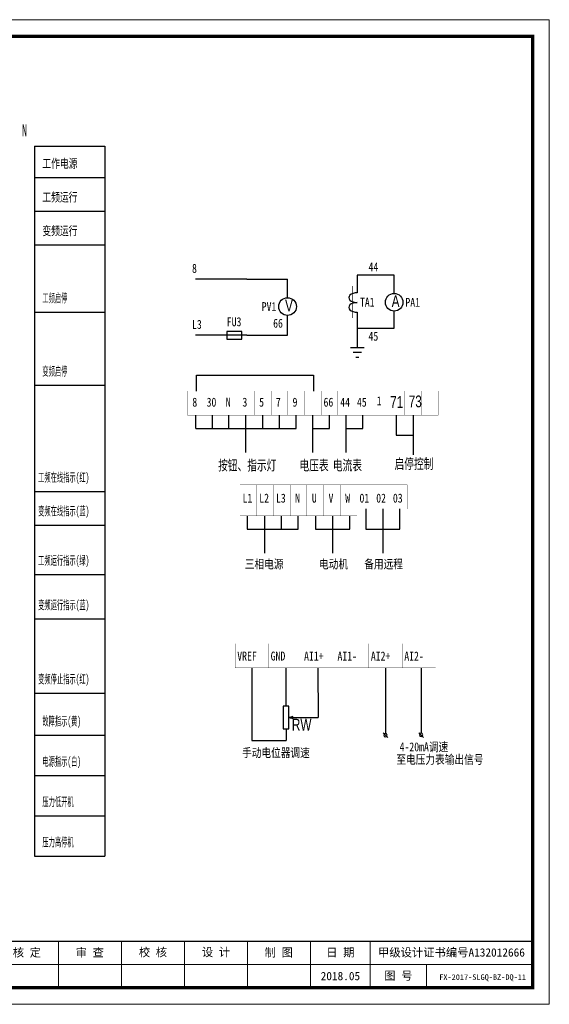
# Model space of a CAD drawing. Extents: x -27255 to 1448651, y 31034 to 8081248.
# Tile 440 of 580: x 586996 to 587188, y 3866559 to 3866916. Entities that reach past the tile are written whole.
import ezdxf
from ezdxf.enums import TextEntityAlignment as Align

# ---------------------------------------------------------------- set-up
doc = ezdxf.new("R2010")
doc.units = 0
doc.layers.get('0').update_dxf_attribs({"linetype": 'CONTINUOUS'})
doc.layers.add('0.13文字', color=3, linetype='CONTINUOUS', lineweight=13)
doc.layers.add('图框', color=7, linetype='CONTINUOUS', lineweight=20)
doc.layers.add('DQ', color=3, linetype='CONTINUOUS')
doc.styles.add('hz-e', font='hztxt_e.shx', dxfattribs={"width": 0.65, "bigfont": 'hztxt.shx'})
doc.styles.add('LYJFS', font='times.ttf', dxfattribs={"width": 0.7})
doc.styles.add('STYLE2', font='txt', dxfattribs={"width": 0.8})
doc.styles.add('仿宋', font='FangSong_GB2312.ttf', dxfattribs={"width": 0.7})
doc.styles.add('宋体', font='FangSong_GB2312.ttf')

# ---------------------------------------------------------------- blocks, each defined once
blk = doc.blocks.new('d4trtg')
h = blk.add_hatch(color=152)
h.dxf.hatch_style = 1
h.paths.add_polyline_path([(654246.3, 3899725.4, 1), (654149.5, 3899725.4, 1)])
h.paths.add_polyline_path([(654244.7, 3899725.4, 1), (654151.1, 3899725.4, 1)], flags=16)
h = blk.add_hatch(color=152)
h.dxf.hatch_style = 1
edge = h.paths.add_edge_path()
edge.add_arc((654216.7, 3899701.1), 14.6, 43.3177, 70.37)
edge.add_arc((654202.9, 3899662.4), 55.7, 70.37, 84.5285)
edge.add_arc((654197.1, 3899601.1), 117.3, 84.5285, 95.1775)
edge.add_arc((654198.5, 3899704.1), 18.3, 111.7966, 130.9174, ccw=False)
edge.add_arc((654217.4, 3899656.7), 69.4, 98.8427, 111.7966, ccw=False)
edge.add_arc((654228.1, 3899588.1), 138.8, 95.2104, 98.8427, ccw=False)
edge.add_ellipse((654197.9, 3899728.3), major_axis=(-17.8, 0), ratio=0.877698, start_angle=172.6539, end_angle=176.913)
edge.add_arc((654213.8, 3899625), 102.6, 88.9999, 98.5227)
edge.add_arc((654209.9, 3899651.2), 76, 98.5227, 116.8491)
edge.add_arc((654181.1, 3899708), 12.3, 116.8491, 139.2901)
edge.add_arc((654173.3, 3899714.8), 1.96, 139.2901, 263.0506)
edge.add_arc((654175.1, 3899729.8), 17.1, 263.0506, 272.1363)
edge.add_arc((654186.8, 3899416.6), 296.4, 88.4627, 92.1363, ccw=False)
edge.add_arc((654193.4, 3899661.8), 51, 68.0711, 88.4627, ccw=False)
edge.add_arc((654234.5, 3899496.1), 214.2, 95.9129, 98.7952)
edge.add_arc((654220.8, 3899584.5), 124.7, 98.7952, 117.8497)
edge.add_arc((654806.2, 3897318.9), 2461.6, 104.7704, 105.1579, ccw=False)
edge.add_line((654178.6, 3899699.1), (654170.6, 3899695.8))
edge.add_arc((654384.3, 3898723.5), 995.6, 100.9063, 102.3983, ccw=False)
edge.add_line((654196, 3899701.1), (654189.9, 3899699.2))
edge.add_arc((654166.8, 3899985.3), 287, 274.6178, 279.6944)
edge.add_arc((654207.4, 3899747.5), 45.8, 279.6944, 287.6119)
edge.add_arc((654216.2, 3899719.6), 16.5, 287.6119, 311.5141)
edge.add_arc((654225.4, 3899709.3), 2.75, 311.5141, 403.3177)
edge = h.paths.add_edge_path()
edge.add_arc((654242.1, 3899736.8), 20.7, 138.9742, 204.1181, ccw=False)
edge.add_line((654226.5, 3899750.4), (654209.6, 3899750.4))
edge.add_line((654209.6, 3899750.4), (654209.6, 3899756.2))
edge.add_line((654209.6, 3899756.2), (654186.2, 3899756.2))
edge.add_line((654186.2, 3899756.2), (654186.2, 3899750.4))
edge.add_line((654186.2, 3899750.4), (654169.3, 3899750.4))
edge.add_arc((654153.7, 3899736.8), 20.7, -24.1181, 41.0258, ccw=False)
edge.add_arc((654138.3, 3899743.7), 37.5, 314.3441, 335.8819, ccw=False)
edge.add_arc((654157.8, 3899747.2), 31.1, 282.3877, 290.1466)
edge.add_arc((654127.2, 3899830.8), 120.1, 290.1466, 296.6495)
edge.add_ellipse((654197.9, 3899728.3), major_axis=(-17.8, 0), ratio=0.877698, start_angle=176.913, end_angle=378.3747, ccw=False)
edge.add_ellipse((654197.9, 3899728.3), major_axis=(-17.8, 0), ratio=0.877698, start_angle=172.6539, end_angle=176.913, ccw=False)
edge.add_ellipse((654197.9, 3899728.3), major_axis=(-17.8, 0), ratio=0.877698, start_angle=161.6253, end_angle=172.6539, ccw=False)
edge.add_arc((654268.6, 3899830.8), 120.1, 243.3505, 249.8534)
edge.add_arc((654238, 3899747.2), 31.1, 249.8534, 257.6123)
edge.add_arc((654257.5, 3899743.7), 37.5, 204.1181, 225.6559, ccw=False)
at = {"lineweight": 0}
for p, q in [((653868.4, 3899605.3), (653868.4, 3902577.3)), ((653868.4, 3902577.3), (658071.2, 3902577.3)), ((658071.2, 3902577.3), (658071.2, 3899605.3)), ((658021.2, 3899725.4), (655949.8, 3899725.4)), ((658071.2, 3899605.3), (653868.4, 3899605.3))]:
    blk.add_line(p, q, dxfattribs=at)
for p, q in [((654118.6, 3902527.3), (653938.4, 3902527.3)), ((653938.4, 3902527.3), (653938.4, 3901506.6)), ((653998.5, 3902527.3), (653998.5, 3901506.6)), ((654058.5, 3902527.3), (654058.5, 3901506.6)), ((654118.6, 3902357.2), (653938.4, 3902357.2)), ((654118.6, 3902187.1), (653938.4, 3902187.1)), ((654118.6, 3902017), (653938.4, 3902017)), ((654118.6, 3901846.8), (653938.4, 3901846.8)), ((654118.6, 3901676.7), (653938.4, 3901676.7)), ((654118.6, 3901506.6), (653938.4, 3901506.6)), ((655049.2, 3899795.5), (655049.2, 3899655.4)), ((655399.4, 3899795.5), (655399.4, 3899655.4)), ((655949.8, 3899795.5), (655949.8, 3899655.4)), ((656210, 3899795.5), (656210, 3899655.4)), ((656400.1, 3899795.5), (656400.1, 3899655.4)), ((656590.2, 3899795.5), (656590.2, 3899655.4)), ((656780.4, 3899795.5), (656780.4, 3899655.4)), ((656970.5, 3899795.5), (656970.5, 3899655.4)), ((657160.6, 3899795.5), (657160.6, 3899655.4)), ((657350.8, 3899795.5), (657350.8, 3899655.4)), ((657530.9, 3899795.5), (657530.9, 3899655.4)), ((657701, 3899725.4), (657701, 3899655.4))]:
    blk.add_line(p, q)
at = {"lineweight": 0, "const_width": 10}
blk.add_lwpolyline([(654118.6, 3902527.3), (658021.2, 3902527.3), (658021.2, 3899655.4), (654118.6, 3899655.4)], close=True, dxfattribs=at)
at = {"lineweight": 0, "const_width": 4}
blk.add_lwpolyline([(658021.2, 3899795.5), (654118.6, 3899795.5)], dxfattribs=at)
at = {"color": 152}
for points in [[(654181.1, 3899723.4, -0.028382), (654168.5, 3899718, -0.033867), (654164.5, 3899716.8, 0.094254), (654172.5, 3899728.3, 0.292155), (654169.3, 3899750.4), (654186.2, 3899750.4), (654186.2, 3899756.2), (654209.6, 3899756.2), (654209.6, 3899750.4), (654226.5, 3899750.4, 0.292155), (654223.3, 3899728.3, 0.094254), (654231.3, 3899716.8, -0.033867), (654227.2, 3899718, -0.028382), (654214.7, 3899723.4)], [(654215.6, 3899727.5, 0.041575), (654198.6, 3899726.4, 0.080135), (654175.6, 3899719, 0.098231), (654171.8, 3899716.1, 0.59944), (654173, 3899712.9, 0.039664), (654175.8, 3899712.7, -0.01603), (654194.8, 3899712.8, -0.08921), (654212.4, 3899709.2, 0.012577), (654201.8, 3899707.8, 0.083333), (654162.5, 3899694.8, -0.001691), (654178.6, 3899699.1), (654170.6, 3899695.8, -0.00651), (654196, 3899701.1), (654189.9, 3899699.2, 0.022155), (654215.1, 3899702.4, 0.03456), (654221.2, 3899703.9, 0.104673), (654227.2, 3899707.2, 0.423464), (654227.4, 3899711.2, 0.118589), (654221.6, 3899714.9, 0.061857), (654208.2, 3899717.9, 0.046498), (654186.5, 3899718, -0.083624), (654191.7, 3899721.1, -0.056582), (654206.8, 3899725.3, -0.015851), (654215.5, 3899726.3)]]:
    blk.add_lwpolyline(points, format="xyb", dxfattribs=at)
for radius in [48.4, 46.8]:
    blk.add_circle((654197.9, 3899725.4), radius, dxfattribs=at)
blk.add_arc((654217.4, 3899656.7), 69.4, 98.8427, 111.7966, dxfattribs=at)
for start_param, end_param in [(2.820893, 6.603885), (3.013378, 3.087714)]:
    blk.add_ellipse((654197.9, 3899728.3), major_axis=(-17.8, 0), ratio=0.877698, start_param=start_param, end_param=end_param, dxfattribs=at)
at = {"style": '宋体'}
for s, height, width, p in [('江苏省水利勘测设计研究院有限公司', 37.525, 0.9, (654640.2, 3899742.9)), ('丰县四联河灌区节水配套改造项目', 18.012, 0.75, (655225.5, 3899732.3)), ('Jiangsu Surveying and Design Institute of Water Resources Co., Ltd.', 20.014, 0.8, (654638.5, 3899695.5))]:
    blk.add_text(s, height=height, dxfattribs=dict(at, width=width)).set_placement(p, align=Align.MIDDLE)
at = {"style": 'LYJFS'}
for s, p in [('（阶段）', (656038.2, 3899760.4)), ('（专业）', (656038.2, 3899690.4))]:
    blk.add_text(s, height=25.02, dxfattribs=at).set_placement(p, align=Align.MIDDLE_CENTER)
at = {"style": '仿宋'}
blk.add_text('2018.05', height=25.02, dxfattribs=at).set_placement((657440.8, 3899690.4), align=Align.MIDDLE)
at = {"rotation": 90}
for s, insert, char_height, attachment_point, style in [('日 期', (653968.5, 3901931.9), 25.02, 5, '宋体'), ('会签者', (653968.5, 3901761.8), 25.02, 5, '宋体'), ('会签专业', (653968.5, 3901591.7), 25.02, 5, '宋体'), ('江苏省水利勘测设计研究院有限公司\\P地址：扬州市吉安路209号吉安大厦1号楼  邮编：225127\\P电话：0514-87860116  传真：0514-87889101\\P声明：未经授权，不得翻印、传播或它用。', (654101.5, 3899654.5), 20.014, 7, '仿宋')]:
    blk.add_mtext(s, dxfattribs=dict(at, insert=insert, char_height=char_height, attachment_point=attachment_point, style=style))
at = {"attachment_point": 5, "style": '宋体'}
for s, insert, char_height in [('校 核', (656875.1, 3899760.9), 25.02), ('设 计', (657065.3, 3899761.4), 25.02), ('设计', (656144, 3899760.4), 25.02), ('批 准', (656305, 3899760.4), 25.02), ('核 定', (656494.6, 3899760.2), 25.02), ('审 查', (656684.6, 3899760.2), 25.02), ('制 图', (657254.9, 3899760.2), 25.02), ('日 期', (657440.8, 3899760.4), 25.02), ('甲级设计证书编号A132012666', (657776, 3899760.4), 25.017), ('部分', (656144, 3899690.4), 25.02), ('图 号', (657615.9, 3899690.4), 25.02)]:
    blk.add_mtext(s, dxfattribs=dict(at, insert=insert, char_height=char_height))

msp = doc.modelspace()

# ---------------------------------------------------------------- linework, layer by layer
at = {"color": 0}
for p, q in [((587001.2115, 3866869.95825), (587001.2115, 3866612.76172)), ((587001.2115, 3866869.95825), (587026.77291, 3866869.95825)), ((587026.77291, 3866869.95825), (587026.77291, 3866612.76172)), ((587118.16133, 3866823.27014), (587118.16133, 3866816.83673)), ((587131.50409, 3866823.27014), (587118.16133, 3866823.27014)), ((587131.50409, 3866816.58968), (587131.50409, 3866823.27014)), ((587078.09939, 3866821.71976), (587059.59311, 3866821.71976)), ((587078.09939, 3866821.71976), (587092.89435, 3866821.71976)), ((587092.89435, 3866815.0393), (587092.89435, 3866821.71976)), ((587092.89435, 3866801.43252), (587092.89435, 3866808.64563)), ((587118.16133, 3866809.76757), (587118.16133, 3866796.93167)), ((587131.50409, 3866803.99032), (587131.50409, 3866810.19602)), ((587118.16133, 3866803.99032), (587131.50409, 3866803.99032)), ((587069.09966, 3866801.43252), (587059.59311, 3866801.43252)), ((587078.09939, 3866801.43252), (587069.09966, 3866801.43252)), ((587078.09939, 3866801.43252), (587092.89435, 3866801.43252)), ((587120.61086, 3866796.93167), (587115.71179, 3866796.93167)), ((587119.63105, 3866795.14911), (587116.6916, 3866795.14911)), ((587118.65123, 3866793.36656), (587117.67142, 3866793.36656)), ((587059.88292, 3866781.24809), (587059.88292, 3866787.04589)), ((587059.88292, 3866787.04589), (587102.31055, 3866787.04589)), ((587102.31055, 3866787.04589), (587102.31055, 3866781.24809)), ((587059.68382, 3866767.6897), (587059.68382, 3866772.51598)), ((587065.73287, 3866767.6897), (587065.73287, 3866772.51598)), ((587071.51074, 3866772.51598), (587071.51074, 3866767.6897)), ((587077.69538, 3866772.51598), (587077.69538, 3866758.98115)), ((587083.88003, 3866767.6897), (587083.88003, 3866772.51598)), ((587089.92908, 3866767.6897), (587089.92908, 3866772.51598)), ((587095.97813, 3866767.6897), (587095.97813, 3866772.51598)), ((587101.89159, 3866772.51598), (587101.89159, 3866758.98115)), ((587108.07624, 3866767.6897), (587108.07624, 3866772.51598)), ((587113.9897, 3866772.51598), (587113.9897, 3866758.98115)), ((587120.17434, 3866767.6897), (587120.17434, 3866772.51598)), ((587132.17392, 3866772.51598), (587132.17392, 3866765.2268)), ((587138.35857, 3866772.51598), (587138.35857, 3866758.18577)), ((587059.68382, 3866767.6897), (587095.97813, 3866767.6897)), ((587101.89159, 3866767.6897), (587108.07624, 3866767.6897)), ((587113.9897, 3866767.6897), (587120.17434, 3866767.6897)), ((587132.17392, 3866765.2268), (587138.35857, 3866765.2268)), ((587121.18876, 3866738.52431), (587121.18876, 3866731.23512)), ((587127.37341, 3866738.52431), (587127.37341, 3866722.52657)), ((587133.55805, 3866731.23512), (587133.55805, 3866738.52431)), ((587078.30303, 3866736.0614), (587078.30303, 3866731.23512)), ((587084.48767, 3866736.0614), (587084.48767, 3866722.52657)), ((587090.67231, 3866731.23512), (587090.67231, 3866736.0614)), ((587096.72137, 3866731.23512), (587096.72137, 3866736.0614)), ((587103.0416, 3866736.0614), (587103.0416, 3866731.23512)), ((587109.22625, 3866736.0614), (587109.22625, 3866722.52657)), ((587115.41089, 3866731.23512), (587115.41089, 3866736.0614)), ((587078.30303, 3866731.23512), (587096.72137, 3866731.23512)), ((587103.0416, 3866731.23512), (587115.41089, 3866731.23512)), ((587121.18876, 3866731.23512), (587133.55805, 3866731.23512)), ((587079.96699, 3866681.01969), (587079.96699, 3866659.48045)), ((587092.33611, 3866667.12622), (587092.33611, 3866681.01969)), ((587103.80795, 3866681.01969), (587103.95321, 3866663.03842)), ((587128.35941, 3866681.01969), (587128.35941, 3866657.20455)), ((587141.2953, 3866681.01969), (587141.2953, 3866657.32304)), ((587093.35909, 3866663.03842), (587094.91071, 3866663.42124)), ((587093.35909, 3866663.03842), (587094.93577, 3866663.03842)), ((587093.35909, 3866663.03842), (587094.91071, 3866662.65561)), ((587094.93577, 3866663.03842), (587103.95321, 3866663.03842)), ((587079.96699, 3866659.48045), (587079.96699, 3866654.71138)), ((587092.33611, 3866658.95062), (587092.33611, 3866654.71138)), ((587129.23121, 3866655.75491), (587127.45897, 3866657.47004)), ((587142.16797, 3866655.77708), (587140.39573, 3866657.49221)), ((587079.96699, 3866654.71138), (587090.26753, 3866654.71138)), ((587090.26753, 3866654.71138), (587092.33611, 3866654.71138)), ((587001.2115, 3866627.36513), (587026.77291, 3866627.36513)), ((587001.2115, 3866612.76172), (587026.77291, 3866612.76172))]:
    msp.add_line(p, q, dxfattribs=at)
at = {"color": 0, "const_width": 0.17999}
msp.add_lwpolyline([(587116.32968, 3866819.30935), (587116.32968, 3866807.76138)], dxfattribs=at)
at = {"color": 0}
for points in [[(587076.29945, 3866800.08256), (587076.29945, 3866802.78248), (587070.8996, 3866802.78248), (587070.8996, 3866800.08256)], [(587091.31312, 3866658.95062), (587093.35909, 3866658.95062), (587093.35909, 3866667.12622), (587091.31312, 3866667.12622)]]:
    msp.add_lwpolyline(points, close=True, dxfattribs=at)
at = {"color": 0, "const_width": 0.22499}
msp.add_lwpolyline([(587118.04883, 3866803.99032, 1), (587118.27382, 3866803.99032, 1)], format="xyb", close=True, dxfattribs=at)
at = {"color": 0, "const_width": 0.075}
for points in [[(587135.33404, 3866772.51598), (587141.38309, 3866772.51598), (587141.38309, 3866781.24809), (587135.33404, 3866781.24809)], [(587141.38309, 3866772.51598), (587147.43215, 3866772.51598), (587147.43215, 3866781.24809), (587141.38309, 3866781.24809)], [(587073.91794, 3866689.75179), (587086.01604, 3866689.75179), (587086.01604, 3866681.01969), (587073.91794, 3866681.01969)]]:
    msp.add_lwpolyline(points, close=True, dxfattribs=at)
at = {"color": 0}
for centre in [(587131.50193, 3866813.39285), (587092.89219, 3866811.84247)]:
    msp.add_circle(centre, 3.19684, dxfattribs=at)
for centre, start, end in [((587128.33126, 3866656.59814), 0, 180), ((587128.33126, 3866656.59814), 180, 0), ((587141.26715, 3866656.71663), 0, 180), ((587141.26715, 3866656.71663), 180, 0)]:
    msp.add_arc(centre, 0.60461, start, end, dxfattribs=at)
for centre in [(587118.16133, 3866815.06944), (587118.16133, 3866811.53486)]:
    msp.add_ellipse(centre, major_axis=(-3.09508, 0), ratio=0.571000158, start_param=4.71238898, end_param=7.853981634, dxfattribs=at)
at = {"layer": 'DQ', "color": 7}
for p, q in [((587001.2115, 3866858.56489), (587026.77291, 3866858.56489)), ((587001.2115, 3866846.37183), (587026.77291, 3866846.37183)), ((587001.2115, 3866834.17877), (587026.77291, 3866834.17877)), ((587001.2115, 3866809.8483), (587026.77291, 3866809.8483)), ((587001.2115, 3866783.31783), (587026.77291, 3866783.31783)), ((587001.2115, 3866744.88674), (587026.77291, 3866744.88674)), ((587001.2115, 3866732.69368), (587026.77291, 3866732.69368)), ((587001.2115, 3866714.80922), (587026.77291, 3866714.80922)), ((587001.2115, 3866698.69441), (587026.77291, 3866698.69441)), ((587001.2115, 3866671.83957), (587026.77291, 3866671.83957)), ((587001.2115, 3866656.57193), (587026.77291, 3866656.57193)), ((587001.2115, 3866641.96853), (587026.77291, 3866641.96853))]:
    msp.add_line(p, q, dxfattribs=at)
at = {"layer": 'DQ', "color": 7, "const_width": 0.075}
for points in [[(587056.69636, 3866772.51598), (587062.74541, 3866772.51598), (587062.74541, 3866781.24809), (587056.69636, 3866781.24809)], [(587062.74541, 3866772.51598), (587068.79446, 3866772.51598), (587068.79446, 3866781.24809), (587062.74541, 3866781.24809)], [(587068.79446, 3866772.51598), (587074.84352, 3866772.51598), (587074.84352, 3866781.24809), (587068.79446, 3866781.24809)], [(587074.84352, 3866772.51598), (587080.89257, 3866772.51598), (587080.89257, 3866781.24809), (587074.84352, 3866781.24809)], [(587080.89257, 3866772.51598), (587086.94162, 3866772.51598), (587086.94162, 3866781.24809), (587080.89257, 3866781.24809)], [(587086.94162, 3866772.51598), (587092.99067, 3866772.51598), (587092.99067, 3866781.24809), (587086.94162, 3866781.24809)], [(587092.99067, 3866772.51598), (587099.03973, 3866772.51598), (587099.03973, 3866781.24809), (587092.99067, 3866781.24809)], [(587099.03973, 3866772.51598), (587105.08878, 3866772.51598), (587105.08878, 3866781.24809), (587099.03973, 3866781.24809)], [(587105.08878, 3866772.51598), (587111.13783, 3866772.51598), (587111.13783, 3866781.24809), (587105.08878, 3866781.24809)], [(587111.13783, 3866772.51598), (587117.18688, 3866772.51598), (587117.18688, 3866781.24809), (587111.13783, 3866781.24809)], [(587117.18688, 3866772.51598), (587123.23594, 3866772.51598), (587123.23594, 3866781.24809), (587117.18688, 3866781.24809)], [(587123.23594, 3866772.51598), (587129.28499, 3866772.51598), (587129.28499, 3866781.24809), (587123.23594, 3866781.24809)], [(587129.28499, 3866772.51598), (587135.33404, 3866772.51598), (587135.33404, 3866781.24809), (587129.28499, 3866781.24809)], [(587075.6826, 3866736.0614), (587081.73165, 3866736.0614), (587081.73165, 3866747.25641), (587075.6826, 3866747.25641)], [(587081.73165, 3866736.0614), (587087.7807, 3866736.0614), (587087.7807, 3866747.25641), (587081.73165, 3866747.25641)], [(587087.7807, 3866736.0614), (587093.82975, 3866736.0614), (587093.82975, 3866747.25641), (587087.7807, 3866747.25641)], [(587093.82975, 3866736.0614), (587099.87881, 3866736.0614), (587099.87881, 3866747.25641), (587093.82975, 3866747.25641)], [(587099.87881, 3866736.0614), (587105.92786, 3866736.0614), (587105.92786, 3866747.25641), (587099.87881, 3866747.25641)], [(587105.92786, 3866736.0614), (587111.97691, 3866736.0614), (587111.97691, 3866747.25641), (587105.92786, 3866747.25641)], [(587111.97691, 3866736.0614), (587118.02596, 3866736.0614), (587118.02596, 3866747.25641), (587111.97691, 3866747.25641)], [(587118.02596, 3866738.52431), (587124.07502, 3866738.52431), (587124.07502, 3866747.25641), (587118.02596, 3866747.25641)], [(587124.07502, 3866738.52431), (587130.12407, 3866738.52431), (587130.12407, 3866747.25641), (587124.07502, 3866747.25641)], [(587130.12407, 3866738.52431), (587136.17312, 3866738.52431), (587136.17312, 3866747.25641), (587130.12407, 3866747.25641)], [(587086.01604, 3866689.75179), (587098.11415, 3866689.75179), (587098.11415, 3866681.01969), (587086.01604, 3866681.01969)], [(587098.11415, 3866689.75179), (587110.21225, 3866689.75179), (587110.21225, 3866681.01969), (587098.11415, 3866681.01969)], [(587110.21225, 3866689.75179), (587122.31036, 3866689.75179), (587122.31036, 3866681.01969), (587110.21225, 3866681.01969)], [(587122.31036, 3866689.75179), (587134.40846, 3866689.75179), (587134.40846, 3866681.01969), (587122.31036, 3866681.01969)], [(587134.40846, 3866689.75179), (587146.50657, 3866689.75179), (587146.50657, 3866681.01969), (587134.40846, 3866681.01969)]]:
    msp.add_lwpolyline(points, close=True, dxfattribs=at)

# ---------------------------------------------------------------- block references
at = {"layer": '图框', "xscale": 0.1199999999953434, "yscale": 0.1200000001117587, "zscale": 0.12}
msp.add_blockref('d4trtg', (508219.13248, 3398606.47178), dxfattribs=at)

# ---------------------------------------------------------------- texts
at = {"color": 0, "style": 'hz-e', "width": 0.75}
for s, height, p in [('A', 4.25503, (587130.59702, 3866811.65314)), ('V', 4.25503, (587091.98728, 3866810.10276)), ('71', 4.255031, (587130.04339, 3866775.13841)), ('73', 4.255031, (587136.76689, 3866775.37004))]:
    msp.add_text(s, height=height, dxfattribs=at).set_placement(p)
for s, p in [('按钮、指示灯', (587078.28711, 3866752.09052)), ('电压表', (587102.48332, 3866752.09052)), ('电流表', (587114.58143, 3866752.09052)), ('启停控制', (587138.66918, 3866752.62457)), ('RW', (587098.00355, 3866658.28547))]:
    msp.add_text(s, height=4.255031, dxfattribs=at).set_placement(p, align=Align.CENTER)
at = {"color": 0, "insert": (586996.70438, 3866877.79724), "char_height": 4.2550312, "width": 6.2205165, "attachment_point": 1, "style": 'hz-e'}
msp.add_mtext('{\\f@SimSun|b0|i0|c134|p2;N}', dxfattribs=at)
at = {"layer": '0.13文字', "linetype": 'Continuous', "lineweight": 13, "insert": (587147.82096, 3866569.96497), "char_height": 2, "width": 41.6631828, "attachment_point": 1, "style": 'LYJFS'}
msp.add_mtext('{\\fFangSong_GB2312|b0|i0|c134|p49;\\W1;FX-2017-SLGQ-BZ-DQ-11}', dxfattribs=at)
at = {"layer": 'DQ', "color": 7, "style": 'STYLE2', "width": 0.8}
for s, height, p in [('8', 3.24386, (587058.30171, 3866824.05034)), ('44', 3.243857, (587122.21476, 3866824.58487)), ('PV1', 3.243857, (587083.52848, 3866810.1989)), ('TA1', 3.243857, (587119.11352, 3866811.83694)), ('PA1', 3.243857, (587135.5609, 3866811.74929)), ('L3', 3.243857, (587058.30171, 3866803.76311)), ('FU3', 3.243857, (587070.8874, 3866804.72167)), ('66', 3.243857, (587087.67762, 3866804.19325)), ('45', 3.243857, (587122.20524, 3866799.47529)), ('1 ', 3.243857, (587125.17465, 3866776.06494)), ('VREF', 3.243857, (587074.67634, 3866683.64211)), ('GND', 3.243857, (587086.77445, 3866683.64211)), ('AI1+', 3.243857, (587098.87255, 3866683.64211)), ('AI1-', 3.243857, (587110.97066, 3866683.64211)), ('AI2+', 3.243857, (587123.06876, 3866683.64211)), ('AI2-', 3.243857, (587135.16687, 3866683.64211)), ('手动电位器调速', 3.243857, (587076.40372, 3866648.6212)), (' 4-20mA调速', 3.243857, (587131.70293, 3866650.73897)), ('至电压力表输出信号', 3.243857, (587132.29621, 3866646.18813))]:
    msp.add_text(s, height=height, dxfattribs=at).set_placement(p)
for s, height, p in [('8', 3.24386, (587059.29627, 3866775.59722)), ('30', 3.243857, (587065.34532, 3866775.59722)), ('N', 3.24386, (587071.39437, 3866775.59722)), ('3', 3.24386, (587077.44343, 3866775.59722)), ('5', 3.24386, (587083.49248, 3866775.59722)), ('7', 3.24386, (587089.54153, 3866775.59722)), ('9', 3.24386, (587095.59058, 3866775.59722)), ('66', 3.243857, (587107.68869, 3866775.59722)), ('44', 3.243857, (587113.73774, 3866775.59722)), ('45', 3.243857, (587119.78679, 3866775.59722)), ('L1', 3.243857, (587078.37106, 3866740.84366)), ('L2', 3.243857, (587084.42012, 3866740.84366)), ('L3', 3.243857, (587090.46917, 3866740.84366)), ('N', 3.24386, (587096.51822, 3866740.84366)), ('U', 3.24386, (587102.56728, 3866740.84366)), ('V', 3.24386, (587108.61633, 3866740.84366)), ('W', 3.24386, (587114.66538, 3866740.84366)), ('01', 3.243857, (587120.71443, 3866740.84366)), ('02', 3.243857, (587126.76349, 3866740.84366)), ('03', 3.243857, (587132.81254, 3866740.84366)), ('三相电源', 3.243857, (587084.42012, 3866716.96537)), ('电动机', 3.243857, (587109.53686, 3866716.96537)), ('备用远程', 3.243857, (587127.68402, 3866716.96537))]:
    msp.add_text(s, height=height, dxfattribs=at).set_placement(p, align=Align.CENTER)
at = {"layer": 'DQ', "color": 7, "char_height": 3.2438571, "attachment_point": 1, "line_spacing_factor": 0.6, "style": 'STYLE2'}
for s, insert in [('{\\fSimSun|b0|i0|c134|p2;\\W0.7;工作电源}', (587004.10343, 3866865.31476)), ('{\\fSimSun|b0|i0|c134|p2;\\W0.7;工频运行}', (587004.10343, 3866853.12169)), ('{\\fSimSun|b0|i0|c134|p2;\\W0.7;变频运行}', (587004.10343, 3866840.92863)), ('{\\fSimSun|b0|i0|c134|p2;\\W0.5;工频启停}', (587004.10343, 3866816.59816)), ('{\\fSimSun|b0|i0|c134|p2;\\W0.5;变频启停}', (587004.10343, 3866790.06769)), ('{\\fSimSun|b0|i0|c134|p2;\\W0.5;工频在线指示(红)}', (587002.55836, 3866751.63661)), ('{\\fSimSun|b0|i0|c134|p2;\\W0.5;变频在线指示(蓝)}', (587002.55836, 3866739.44354)), ('{\\fSimSun|b0|i0|c134|p2;\\W0.5;工频运行指示(绿)}', (587002.55836, 3866721.55908)), ('{\\fSimSun|b0|i0|c134|p2;\\W0.5;变频运行指示(蓝)}', (587002.55836, 3866705.44427)), ('{\\fSimSun|b0|i0|c134|p2;\\W0.5;变频停止指示(红)}', (587002.55836, 3866678.58943)), ('{\\fSimSun|b0|i0|c134|p2;\\W0.5;故障指示(黄)}', (587004.10343, 3866663.32179)), ('{\\fSimSun|b0|i0|c134|p2;\\W0.5;电源指示(白)}', (587004.10343, 3866648.71839)), ('{\\fSimSun|b0|i0|c134|p2;\\W0.5;压力低开机}', (587004.10343, 3866634.11499)), ('{\\fSimSun|b0|i0|c134|p2;\\W0.5;压力高停机}', (587004.10343, 3866619.51159))]:
    msp.add_mtext(s, dxfattribs=dict(at, insert=insert))

doc.saveas('drawing.dxf')
